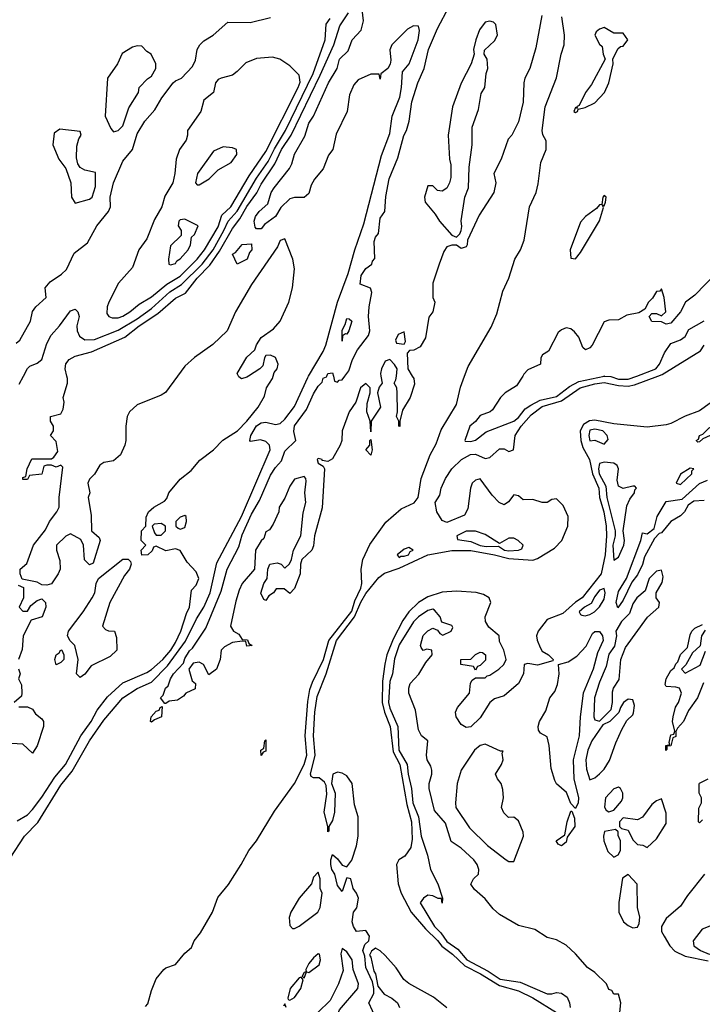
# Model space of a CAD drawing. Header units: inches. Extents: x 2348341 to 2479810, y 460419 to 613669.
# Tile 573 of 656: x 2443137 to 2446002, y 557364 to 561495. Entities that reach past the tile are written whole.
import ezdxf

# ---------------------------------------------------------------- set-up
doc = ezdxf.new("R2010")
doc.units = ezdxf.units.IN
doc.header["$MEASUREMENT"] = 0
doc.layers.add('C4545', color=7, linetype='Continuous')
doc.layers.add('C4546', color=7, linetype='Continuous')

msp = doc.modelspace()

# ---------------------------------------------------------------- linework, layer by layer
at = {"layer": 'C4545', "color": 2}
for points, elevation in [([(2443035.5, 557884.4), (2443157.4, 558070), (2443212.9, 558127.1), (2443310, 558283.7), (2443357.5, 558342.6), (2443429.8, 558470), (2443490, 558555.8), (2443570, 558650.3), (2443630, 558689), (2443690, 558716.1), (2443756.4, 558783.6), (2443832.2, 558887.8), (2443878.2, 558981.9), (2443910, 559030.4), (2443936.5, 559090), (2443964.4, 559215.6), (2444068, 559410), (2444187.8, 559690), (2444185.1, 559710), (2444170, 559725.1), (2444148, 559732), (2444104.7, 559724.7), (2444102, 559730), (2444107, 559750), (2444130, 559790.4), (2444150, 559803.8), (2444170, 559806), (2444210, 559797), (2444230, 559801.3), (2444250, 559819.5), (2444290, 559872.7), (2444345.7, 559994.3), (2444349, 560000)], 22), ([(2443126, 558134), (2443170, 558158.8), (2443190, 558180.7), (2443230, 558233.4), (2443283.5, 558316.5), (2443329.6, 558370), (2443393.7, 558490), (2443436.3, 558550), (2443461.6, 558598.4), (2443505.7, 558654.3), (2443570, 558713), (2443670, 558755.8), (2443690, 558768.9), (2443737.2, 558810), (2443770.8, 558850), (2443790, 558882.4), (2443813.3, 558930), (2443836.2, 559003.8), (2443849.4, 559030), (2443858, 559102), (2443878, 559122), (2443888.7, 559150), (2443878, 559178), (2443839.5, 559219.5), (2443810, 559268.7), (2443790, 559275.3), (2443750, 559266), (2443710, 559286), (2443698, 559282), (2443692.7, 559267.3), (2443674, 559250), (2443648.7, 559248.7), (2443646, 559270), (2443666, 559290), (2443646, 559310), (2443648, 559350), (2443666, 559370), (2443668, 559408), (2443677.2, 559430), (2443699, 559450), (2443744.7, 559475.3), (2443754, 559486), (2443762, 559510), (2443810, 559566.8), (2443855.8, 559604.2), (2443893, 559647), (2443950, 559690.5), (2443988.8, 559731.2), (2444051.3, 559770), (2444089.7, 559810), (2444137, 559870), (2444164.1, 559915.9), (2444173.2, 559950), (2444197.2, 559990), (2444200.4, 560000)], 26), ([(2443134.6, 559965.4), (2443153.2, 560000)], 30), ([(2443799.1, 560000), (2443748.4, 559931.6), (2443730, 559919.3), (2443630, 559879.3), (2443597.3, 559850), (2443588.4, 559830), (2443581.6, 559790), (2443582, 559730), (2443578, 559710), (2443559.3, 559670), (2443530, 559643.7), (2443490, 559637.2), (2443473.4, 559626.6), (2443450, 559588.7), (2443430, 559568), (2443422.8, 559550), (2443430.8, 559510), (2443424.7, 559490), (2443436.8, 559416.8), (2443438, 559350), (2443470, 559322), (2443474.8, 559310), (2443444.7, 559215.3), (2443430, 559208), (2443409.3, 559229.3), (2443404, 559290), (2443394, 559314), (2443350, 559338), (2443330, 559328), (2443291.3, 559290), (2443291.3, 559270), (2443305.4, 559225.4), (2443306, 559190), (2443298.8, 559170), (2443270, 559128.7), (2443250, 559122), (2443230, 559124), (2443210, 559135.3), (2443147.3, 559147.3), (2443138, 559170), (2443138, 559190), (2443166, 559214), (2443194, 559290), (2443245.1, 559354.9), (2443262, 559390), (2443293.2, 559430), (2443302.7, 559450), (2443302.9, 559490), (2443318, 559618), (2443310, 559626), (2443290, 559618), (2443270, 559626), (2443250, 559626), (2443238, 559622), (2443230, 559588), (2443178, 559582), (2443170, 559566), (2443150, 559566), (2443150, 559574), (2443162, 559578), (2443168, 559610), (2443187.3, 559652.7), (2443270, 559652), (2443280.4, 559659.6), (2443296.4, 559683.6), (2443290, 559726), (2443266, 559750), (2443278, 559770), (2443278, 559790), (2443266, 559810), (2443266, 559830), (2443310, 559842), (2443319.3, 559860.7), (2443322.7, 559890), (2443319.3, 559910), (2443337, 559970), (2443337, 559990), (2443334.5, 560000)], 26), ([(2443664.8, 557355.2), (2443674, 557366), (2443690, 557422), (2443710, 557470.7), (2443741.2, 557510), (2443750, 557517.3), (2443790, 557531), (2443830, 557578), (2443858, 557602), (2443869.5, 557630.5), (2443896, 557664), (2443946, 557750), (2443968.5, 557811.5), (2444012.9, 557867.1), (2444066.9, 557950), (2444098.9, 558010), (2444130, 558050.4), (2444206, 558174), (2444290, 558290.4), (2444330.5, 558369.5), (2444341.4, 558410), (2444334.4, 558490), (2444346.1, 558633.9), (2444354.9, 558685.1), (2444365.1, 558714.9), (2444412.3, 558810), (2444434.8, 558890), (2444530, 559013.7), (2444542.7, 559057.3), (2444568.3, 559110), (2444572.8, 559130), (2444569.6, 559190.3), (2444577, 559230), (2444606.3, 559293.7), (2444672.7, 559387.3), (2444737.7, 559442.3), (2444792.4, 559467.6), (2444809.2, 559490), (2444822, 559570), (2444859.5, 559670), (2444884.2, 559715.8), (2444905.6, 559774.4), (2444970, 559881), (2444986.2, 559953.8), (2445003.8, 560000)], 18), ([(2444652.6, 560000), (2444658, 559970), (2444646, 559954), (2444638, 559930), (2444651.3, 559870), (2444612, 559810), (2444610, 559766), (2444608, 559810), (2444594, 559850), (2444594.6, 559885.4), (2444608, 559930), (2444608, 559950), (2444590, 559968), (2444566.8, 559950), (2444546.8, 559890), (2444519.1, 559850), (2444490.7, 559770), (2444488.2, 559730), (2444482.4, 559710), (2444450, 559653.2), (2444430, 559642), (2444406, 559646), (2444406, 559650), (2444390, 559654), (2444384.7, 559650), (2444390, 559634), (2444410, 559622), (2444416, 559610), (2444406.8, 559446.8), (2444373.4, 559330), (2444370, 559288), (2444362.8, 559270), (2444321, 559230), (2444314.8, 559210), (2444313.4, 559170), (2444290, 559108), (2444270, 559088), (2444247.3, 559107.3), (2444212.7, 559107.3), (2444202, 559090), (2444182.8, 559077.2), (2444170, 559058), (2444162, 559062), (2444149.3, 559089.3), (2444162, 559130), (2444175.3, 559150), (2444178, 559190), (2444186, 559210), (2444216.9, 559216.9), (2444234, 559210), (2444250, 559194), (2444268.4, 559211.6), (2444278, 559230), (2444286, 559270), (2444317.2, 559330), (2444326, 559426), (2444337.2, 559470), (2444333.2, 559510), (2444339, 559559), (2444338, 559570), (2444330, 559578), (2444290, 559568), (2444270, 559538), (2444250, 559488), (2444226, 559450), (2444224.7, 559430), (2444201, 559379), (2444184.7, 559355.3), (2444170, 559346), (2444162, 559318), (2444150, 559308), (2444126, 559270), (2444122, 559190), (2444071, 559130), (2444058, 559102), (2444044, 559056), (2444022, 558950), (2444034, 558930), (2444056.9, 558916.9), (2444070, 558894), (2444092.7, 558892.7), (2444098, 558878), (2444112, 558870), (2444090, 558866), (2444086, 558886), (2444070, 558888), (2444030, 558882), (2443996, 558864), (2443982, 558850), (2443978, 558810), (2443962, 558770), (2443930, 558746), (2443908, 558790), (2443890, 558799), (2443864.9, 558795.1), (2443846, 558770), (2443861, 558721), (2443874, 558710), (2443872.7, 558687.3), (2443834, 558670), (2443823.6, 558656.4), (2443799.6, 558640.4), (2443764.7, 558635.3), (2443750, 558626), (2443746, 558626), (2443728, 558650), (2443739, 558661), (2443749.3, 558690), (2443760.2, 558699.8), (2443769.6, 558730), (2443782, 558750), (2443824.8, 558795.2), (2443830, 558814.8), (2443850, 558846.8), (2443862, 558858), (2443917.6, 558942.4), (2443982.8, 559097.2), (2444007.8, 559190), (2444056.3, 559283.7), (2444070, 559334), (2444110, 559420.7), (2444142.5, 559477.5), (2444190, 559584), (2444210, 559616.3), (2444236.2, 559643.8), (2444250, 559684.7), (2444295.3, 559730), (2444286.8, 559766.8), (2444290, 559790.7), (2444340.7, 559859.3), (2444370, 559924.7), (2444390, 559958), (2444406, 559974), (2444410, 559990.8), (2444424, 559996), (2444425.6, 560000)], 18), ([(2444097.4, 560000), (2444090, 559995.3), (2444068, 559988), (2444056.4, 559996.4), (2444054.4, 560000)], 26), ([(2444647.8, 557270), (2444602, 557370), (2444622.7, 557410), (2444623.7, 557430), (2444618, 557458), (2444590, 557518), (2444585.8, 557565.8), (2444577.2, 557590), (2444585.6, 557614.4), (2444602, 557630), (2444605.2, 557650), (2444590, 557673.2), (2444550, 557669.3), (2444537.2, 557690), (2444532.7, 557710), (2444538, 557750), (2444551.9, 557768.1), (2444558.7, 557810), (2444550.6, 557830.6), (2444536.3, 557850), (2444526, 557890), (2444510, 557895.3), (2444507.7, 557892.3), (2444490, 557838), (2444470, 557862), (2444459.6, 557910), (2444447.2, 557930), (2444442.6, 557950), (2444443, 557970), (2444450, 557992), (2444470, 557974.9), (2444490, 557947.3), (2444510, 557940.7), (2444530.6, 557969.4), (2444550.6, 558029.4), (2444557.4, 558070), (2444557.8, 558150), (2444541.6, 558201.6), (2444532.4, 558290), (2444510, 558322), (2444490, 558334), (2444470, 558338), (2444450.8, 558329.2), (2444444.7, 558290), (2444460.7, 558250), (2444457.6, 558170), (2444450, 558135.3), (2444434, 558110), (2444434, 558090), (2444430, 558088), (2444429.5, 558110), (2444415.1, 558170), (2444425.4, 558245.4), (2444422.7, 558282.7), (2444415.5, 558295.5), (2444394.2, 558314.2), (2444370, 558314), (2444360.2, 558320.2), (2444357.2, 558330), (2444377.2, 558410), (2444369.8, 558490), (2444375.4, 558590), (2444384.6, 558655.4), (2444422.9, 558750), (2444466.2, 558890), (2444541.9, 558990), (2444568.1, 559051.9), (2444590, 559087.7), (2444644.7, 559155.3), (2444667.2, 559172.8), (2444730, 559193.2), (2444850, 559249.2), (2444950, 559268.5), (2445030, 559267.7), (2445130.1, 559250.1), (2445190, 559234.4), (2445290, 559227.7), (2445310, 559234.3), (2445381.6, 559278.4), (2445411.8, 559310), (2445437.2, 559370), (2445438.8, 559410), (2445417.5, 559457.4), (2445390, 559484.2), (2445370, 559481.6), (2445350, 559469.6), (2445330, 559469.6), (2445290, 559482), (2445250, 559481.2), (2445230, 559497.2), (2445210, 559501.2), (2445187.9, 559472.1), (2445170, 559459), (2445149.6, 559469.6), (2445119.7, 559499.7), (2445070, 559569.3), (2445050, 559563.7), (2445036.3, 559550), (2445028.5, 559530), (2445017.3, 559442.7), (2445003.6, 559416.4), (2444930, 559386), (2444910, 559394.5), (2444888, 559430), (2444880.7, 559470), (2444899.6, 559500.4), (2444906, 559530), (2444924.2, 559570), (2444951, 559610), (2444991.2, 559650), (2445029.1, 559670.9), (2445050, 559672.7), (2445090, 559653.4), (2445110, 559658), (2445150, 559694), (2445170, 559694.8), (2445190, 559683), (2445208.7, 559690), (2445216, 559750), (2445241.8, 559790), (2445283, 559837), (2445330, 559871.6), (2445410, 559896.6), (2445489.5, 559950.5), (2445550, 559967.4), (2445590, 559973.3), (2445650, 559960.4), (2445690, 559957), (2445717.2, 559962.8), (2445815.6, 560000)], 14), ([(2444453.1, 560000), (2444458, 559978), (2444470, 559974), (2444478, 559982), (2444490, 559984.7), (2444501.1, 560000)], 18), ([(2444784.6, 560000), (2444790.8, 559990), (2444793.7, 559966.3), (2444776, 559910), (2444743.6, 559856.4), (2444732, 559810), (2444731.6, 559788.4), (2444728, 559790), (2444728, 559810), (2444718, 559830), (2444722, 559850), (2444721.2, 559930), (2444719, 559950), (2444708.7, 559970), (2444716, 559984), (2444717.8, 560000)], 18), ([(2445247.7, 560000), (2445221.3, 559958.7), (2445174.8, 559930), (2445154, 559910), (2445121.4, 559858.6), (2445110.7, 559849.3), (2445070, 559834), (2445050, 559808.7), (2445026, 559790), (2445004.7, 559730), (2445006.4, 559726.4), (2445030, 559724.9), (2445050, 559730.8), (2445094.3, 559765.7), (2445210, 559810.5), (2445230, 559825.7), (2445258.2, 559861.8), (2445281.8, 559878.2), (2445320.7, 559899.3), (2445390, 559914.2), (2445444, 559956), (2445483.3, 559976.7), (2445589.3, 560000)], 18), ([(2445591.6, 560000), (2445617.4, 559997.4), (2445650, 559986.8), (2445690, 559986.3), (2445726.7, 560000)], 18), ([(2446068.9, 559911.1), (2445990, 559854.2), (2445930, 559832.2), (2445870, 559800.7), (2445850, 559795.9), (2445770, 559785.1), (2445630, 559799.4), (2445550, 559814.6), (2445528.2, 559811.8), (2445502.7, 559797.3), (2445489.3, 559770), (2445491.7, 559730), (2445500.4, 559700.4), (2445527.6, 559650), (2445540.5, 559590), (2445566.7, 559530), (2445570.8, 559490), (2445588.8, 559430), (2445598.4, 559370), (2445600.1, 559330), (2445593.6, 559250), (2445576.9, 559170), (2445497.3, 559070), (2445468.8, 559051.2), (2445416.3, 559003.7), (2445350, 558978.7), (2445312.4, 558930), (2445306.4, 558910), (2445308.3, 558891.7), (2445320.7, 558860.7), (2445330, 558846), (2445356, 558830), (2445376, 558810), (2445374.8, 558805.2), (2445310, 558787), (2445270, 558794), (2445254, 558790), (2445251, 558750), (2445230.6, 558710), (2445170, 558658), (2445130, 558645.2), (2445110.4, 558629.6), (2445070, 558566), (2445030, 558528), (2445010, 558526), (2444990, 558538), (2444969, 558570), (2444965.2, 558590), (2444974, 558610), (2445024, 558670), (2445028.9, 558711.1), (2445036.4, 558723.6), (2445050, 558734), (2445090, 558734), (2445098, 558742), (2445110, 558744.7), (2445148, 558770), (2445168, 558790), (2445178, 558810), (2445169, 558850), (2445150, 558886), (2445149, 558910), (2445106.3, 558946.3), (2445091.5, 558970), (2445089.6, 558990), (2445113.5, 559050), (2445107.6, 559070), (2445083.6, 559083.6), (2445052.3, 559092.3), (2444970, 559097.4), (2444910, 559093.6), (2444850, 559073.6), (2444810, 559049.8), (2444769.5, 559010.5), (2444745.1, 558974.9), (2444704.2, 558895.8), (2444678.2, 558830), (2444669.4, 558790.6), (2444660.1, 558719.9), (2444657.5, 558630), (2444667.7, 558590), (2444691.6, 558530), (2444703.9, 558423.9), (2444732.3, 558370), (2444762.2, 558202.2), (2444781, 558130), (2444783.6, 558056.4), (2444778, 558022), (2444753.8, 557986.2), (2444727.3, 557970), (2444718, 557950), (2444725.5, 557870), (2444737.6, 557830), (2444779.1, 557750), (2444840, 557680), (2444890, 557632.2), (2444907.9, 557607.9), (2444953.7, 557573.7), (2445005.3, 557525.3), (2445071.4, 557491.4), (2445150, 557443), (2445230, 557420.2), (2445290.7, 557390.7), (2445390, 557329)], 14), ([(2446010, 559478), (2445965.5, 559474.5), (2445941.8, 559458.2), (2445926.7, 559430), (2445910, 559413.3), (2445870.2, 559389.8), (2445830, 559342), (2445820.9, 559339.1), (2445801.6, 559318.4), (2445759, 559241), (2445750, 559209.2), (2445730, 559166), (2445705.5, 559134.5), (2445670, 559059.3), (2445647.7, 559027.7), (2445640.7, 559050), (2445650, 559096), (2445682.9, 559150), (2445743.7, 559310), (2445750, 559342), (2445770, 559338), (2445799.3, 559360.7), (2445812.7, 559410), (2445850, 559474), (2445917.2, 559482.7), (2445990, 559548.7), (2446023.1, 559563.1)], 14), ([(2443130, 559122), (2443152.7, 559112.7), (2443152, 559070), (2443134, 559030), (2443150, 559014), (2443170, 559014), (2443183.1, 559036.9), (2443210, 559058), (2443230, 559064.7), (2443244.7, 559050), (2443246, 559030), (2443231.3, 558990), (2443184.7, 558975.3), (2443151, 558910), (2443147.3, 558852.7), (2443131, 558810)], 26), ([(2445655.3, 557330), (2445659, 557370), (2445650, 557406), (2445630, 557406), (2445622, 557422), (2445610, 557426), (2445599, 557450), (2445550, 557498), (2445519.1, 557519.1), (2445470, 557575.1), (2445430, 557612), (2445390, 557635.1), (2445350, 557643.7), (2445298.4, 557678.4), (2445230, 557694.5), (2445150, 557740.9), (2445124.2, 557764.2), (2445090, 557806.6), (2445045.2, 557845.2), (2445030, 557868), (2445042, 557890), (2445062.7, 557910), (2445064.2, 557930), (2445056.9, 557950), (2445042.4, 557970), (2444990, 558019.5), (2444947.2, 558047.2), (2444924.1, 558124.1), (2444877.1, 558177.1), (2444855.8, 558270), (2444855.1, 558290), (2444866.6, 558330), (2444866.3, 558346.3), (2444862.7, 558362.7), (2444846.6, 558390), (2444843.7, 558410), (2444849.2, 558469.2), (2444823.7, 558490), (2444810, 558515.3), (2444797.5, 558597.5), (2444769.4, 558669.4), (2444769.4, 558690), (2444776, 558710), (2444811.2, 558748.8), (2444841.5, 558798.5), (2444868, 558830), (2444866, 558850), (2444846, 558854), (2444830, 558848), (2444821.2, 558861.2), (2444819, 558870), (2444830, 558911.3), (2444849.4, 558930.6), (2444870, 558942), (2444890, 558934), (2444899.6, 558919.6), (2444912.7, 558912.7), (2444948, 558930), (2444954.6, 558945.4), (2444950, 558954), (2444908, 558968), (2444902, 558990), (2444878, 559018), (2444870, 559022), (2444850, 559016), (2444811, 558990), (2444790, 558969.2), (2444730, 558872), (2444710, 558814), (2444700.9, 558750), (2444690, 558719), (2444684.6, 558630), (2444690, 558606), (2444723.5, 558530), (2444727.6, 558430), (2444762.7, 558370), (2444766.9, 558330), (2444781.4, 558270), (2444786.3, 558210), (2444810.3, 558150.2), (2444822.2, 558070), (2444848.9, 557990), (2444861.3, 557930), (2444892.2, 557870), (2444911.1, 557808.9), (2444910, 557788.7), (2444907.3, 557807.3), (2444892.7, 557807.3), (2444870, 557819), (2444850, 557822), (2444831, 557809), (2444818, 557790), (2444877.4, 557690), (2444904, 557664), (2444930, 557627.9), (2444975.3, 557595.3), (2445012.9, 557550), (2445103.3, 557503.4), (2445153, 557470), (2445237.4, 557457.4), (2445350, 557408.2), (2445370, 557407.3), (2445390, 557413.4), (2445410, 557410.6), (2445434.4, 557394.4), (2445444.9, 557370), (2445447.7, 557350)], 18), ([(2446006.8, 558713.2), (2445982, 558650), (2445943.8, 558596.2), (2445922.8, 558550), (2445896.9, 558523.1), (2445890.9, 558509.1), (2445890, 558488), (2445878, 558482), (2445870, 558448.7), (2445852.7, 558447.3), (2445852.7, 558432.7), (2445848.7, 558428.7), (2445849.2, 558450), (2445866, 558454), (2445862, 558462), (2445870, 558494), (2445882, 558498), (2445886, 558510), (2445877.2, 558550), (2445879.3, 558570), (2445889.6, 558610.4), (2445901.2, 558630), (2445914, 558670), (2445906, 558690), (2445890, 558695.3), (2445850, 558698), (2445846, 558706), (2445849.4, 558729.4), (2445870, 558764.7), (2445884, 558776), (2445890, 558792), (2445899, 558801), (2445910, 558831), (2445939, 558861), (2445950, 558914), (2445958, 558930), (2445970, 558942), (2446002, 558958)], 14), ([(2446014, 558934), (2445998, 558910), (2445992, 558868), (2445961, 558839), (2445932, 558788), (2445914, 558770), (2445930, 558754), (2445992.9, 558787.1), (2446014.6, 558845.4)], 14), ([(2443131.6, 558771.6), (2443138, 558750), (2443132, 558730), (2443144.7, 558704.7), (2443146, 558670), (2443143.6, 558656.4), (2443114, 558630)], 26), ([(2443132.7, 558612.7), (2443170, 558612), (2443190, 558602), (2443202.8, 558582.8), (2443230, 558562), (2443236, 558550), (2443236, 558530), (2443210, 558448), (2443190, 558418), (2443150, 558455.3), (2443102, 558458)], 26), ([(2446002, 558138), (2445990, 558126), (2445986, 558130), (2445987.3, 558187.3), (2445998, 558210), (2445998, 558230), (2445988.7, 558250), (2445989.1, 558289.1), (2445990, 558292), (2446026, 558310)], 14), ([(2446010.3, 557909.7), (2445939, 557821), (2445910, 557775.1), (2445850, 557724), (2445831, 557690), (2445831, 557670), (2445841, 557650), (2445864.9, 557610), (2445886.9, 557586.9), (2445930, 557566.2), (2446026.9, 557546.9)], 18), ([(2444930, 557349.6), (2444873.4, 557393.4), (2444770, 557450.8), (2444748.7, 557468.7), (2444716.7, 557516.7), (2444670, 557568.2), (2444650, 557587.8), (2444630, 557599.3), (2444613.2, 557586.8), (2444604.7, 557570), (2444610, 557562), (2444623, 557503), (2444630, 557491.3), (2444639.8, 557439.8), (2444666.6, 557406.6), (2444698.8, 557390), (2444722, 557370), (2444730.5, 557350)], 14), ([(2444255.3, 557350), (2444250, 557366), (2444243.6, 557356.4)], 18)]:
    msp.add_lwpolyline(points, dxfattribs=dict(at, elevation=elevation))
for points, elevation in [([(2445550, 559777.4), (2445530, 559772.6), (2445525.3, 559750), (2445530, 559727.7), (2445550.8, 559730.8), (2445590, 559714), (2445606, 559734), (2445602, 559750), (2445584, 559770)], 18), ([(2445982.7, 559722.7), (2445975.3, 559730), (2445985.1, 559734.9), (2445989.8, 559750.2), (2446003.3, 559756.7), (2446030, 559783), (2446050, 559792.7), (2446062, 559790), (2446056, 559784), (2446055.5, 559770), (2446034.9, 559750), (2446004, 559736), (2445990, 559723.7)], 14), ([(2444610, 559668), (2444589.2, 559690), (2444606, 559710), (2444606, 559730), (2444610, 559734), (2444616, 559690)], 18), ([(2445590, 559638), (2445570, 559633.2), (2445565.8, 559610), (2445568.7, 559590), (2445597.4, 559537.4), (2445601.1, 559490), (2445635.5, 559350), (2445635.5, 559330), (2445626, 559290), (2445630, 559226.8), (2445650, 559240.7), (2445672.8, 559290), (2445675.1, 559310), (2445669.3, 559350), (2445684.5, 559455.5), (2445697, 559483), (2445717.2, 559510), (2445718, 559522), (2445726, 559530), (2445718, 559538), (2445710, 559538), (2445670, 559528.7), (2445650, 559538), (2445643.7, 559563.7), (2445649.4, 559610), (2445644.1, 559624.1), (2445630, 559634.5)], 18), ([(2445950, 559614), (2445910, 559588.7), (2445892, 559550), (2445910, 559545.5), (2445957.2, 559590), (2445958, 559602), (2445966, 559610)], 18), ([(2443830, 559415.3), (2443810, 559408), (2443792, 559390), (2443792, 559370), (2443802, 559362), (2443810, 559358), (2443830, 559364.7), (2443837.2, 559390), (2443835.3, 559410)], 26), ([(2443730, 559382), (2443701, 559379), (2443692, 559370), (2443702, 559342), (2443710, 559332), (2443730, 559332), (2443748, 559350), (2443748, 559370)], 26), ([(2445050, 559349.3), (2445010, 559348.7), (2444972, 559330), (2444974, 559314), (2445030, 559305.7), (2445070, 559289.4), (2445094.6, 559285.4), (2445146.7, 559286.7), (2445171, 559270), (2445190, 559266.5), (2445230, 559269.1), (2445244.7, 559275.3), (2445249.2, 559290), (2445229, 559310), (2445210, 559319.5), (2445190, 559319.5), (2445150, 559297.2), (2445090, 559335.1)], 18), ([(2444770, 559281.2), (2444750, 559274), (2444721, 559250), (2444730, 559238), (2444736, 559244), (2444750, 559244.9), (2444768.7, 559250), (2444775.9, 559264.1), (2444788.7, 559270)], 18), ([(2443390, 558735.3), (2443375.3, 558750), (2443382, 558810), (2443368.7, 558870), (2443349.1, 558889.1), (2443337.2, 558910), (2443341.2, 558930), (2443403.7, 559010), (2443440.7, 559070), (2443452, 559090), (2443457.2, 559130), (2443468, 559150), (2443570, 559231), (2443591.3, 559231.3), (2443602, 559222), (2443604.7, 559210), (2443598, 559190), (2443576.3, 559163.7), (2443514.9, 559050), (2443484.7, 558950), (2443496.9, 558936.9), (2443510, 558931.3), (2443534, 558930), (2443543.6, 558903.6), (2443544.7, 558850), (2443516.3, 558823.7), (2443436.3, 558783.7), (2443410, 558749)], 26), ([(2445830, 559186), (2445810, 559182), (2445778, 559150), (2445761.4, 559098.6), (2445726.7, 559070), (2445710, 559044), (2445696.7, 559003.3), (2445663.1, 558970), (2445639.3, 558930), (2445641.6, 558910), (2445633.2, 558866.8), (2445610, 558833.2), (2445598.7, 558781.3), (2445570, 558715.3), (2445549, 558650), (2445546, 558570), (2445550, 558558), (2445570, 558552), (2445619, 558601), (2445625.2, 558630), (2445624.7, 558675.3), (2445629.1, 558690.9), (2445653.2, 558726.8), (2445659, 558810), (2445678.6, 558861.4), (2445771.9, 558988.1), (2445819, 559030), (2445822, 559050), (2445808, 559070), (2445808, 559090), (2445833.6, 559133.6), (2445837.2, 559157.2)], 18), ([(2445590, 559108), (2445570, 559100.9), (2445550, 559075.1), (2445534.9, 559045.1), (2445507.7, 559030), (2445484.9, 559010), (2445490, 558998.8), (2445496.3, 558996.3), (2445510, 558993.4), (2445530, 558999.1), (2445549, 559010), (2445570, 559031), (2445590, 559064), (2445593.6, 559090)], 18), ([(2445470, 558186), (2445450, 558206), (2445432, 558252), (2445390, 558289.2), (2445383.1, 558303.1), (2445367.3, 558352.7), (2445359.3, 558450), (2445350, 558486), (2445322, 558502), (2445314, 558514), (2445313.2, 558530), (2445318, 558550), (2445344.5, 558595.5), (2445362, 558650), (2445383, 558677), (2445394.2, 558705.8), (2445401.3, 558750), (2445398, 558790), (2445438.7, 558801.3), (2445474.9, 558825.1), (2445513.7, 558866.3), (2445540.8, 558919.2), (2445550, 558927.7), (2445570, 558928), (2445583.1, 558910), (2445585.3, 558890), (2445561.8, 558838.2), (2445543.1, 558770), (2445501.3, 558670), (2445488.4, 558570), (2445484.9, 558490), (2445459.5, 558390), (2445462.4, 558310), (2445482, 558230), (2445481, 558210)], 14), ([(2443290, 558788.7), (2443284, 558810), (2443289.3, 558830), (2443302, 558838), (2443310, 558851), (2443314, 558850), (2443322, 558830), (2443322, 558810), (2443310, 558798)], 26), ([(2445050, 558766), (2445042, 558782), (2444988, 558790), (2444988, 558810), (2445030, 558812), (2445050, 558831.3), (2445070, 558842), (2445079.6, 558839.6), (2445092, 558830), (2445091.6, 558808.4), (2445070, 558786), (2445058, 558782)], 14), ([(2443690, 558548), (2443686, 558550), (2443688, 558570), (2443710, 558594), (2443722, 558598), (2443726, 558610), (2443734, 558614), (2443732, 558570), (2443702, 558558)], 18), ([(2445690, 558644), (2445671.3, 558630), (2445658, 558610), (2445651.3, 558588.7), (2445614, 558550), (2445583.6, 558536.4), (2445538, 558470), (2445521.1, 558430), (2445512.4, 558390), (2445514.9, 558350), (2445530, 558306), (2445550, 558314), (2445570, 558330.6), (2445590, 558350.7), (2445612.7, 558387.3), (2445638.4, 558461.6), (2445663.7, 558516.3), (2445684.7, 558555.3), (2445710, 558578), (2445713.4, 558586.6), (2445717, 558617), (2445710, 558642)], 18), ([(2444150, 558408), (2444148.7, 558430), (2444162, 558438), (2444166, 558470), (2444170, 558474), (2444170, 558426), (2444158, 558422)], 18), ([(2445090, 558456), (2445070, 558449.5), (2445044.9, 558430), (2444990, 558346), (2444972.4, 558290), (2444965.3, 558210), (2444967.8, 558190), (2445025.1, 558105.1), (2445099.5, 558030), (2445179.1, 557970), (2445190, 557963.7), (2445210, 557963.8), (2445251.8, 558070), (2445250, 558086), (2445230, 558134), (2445210, 558149), (2445187.6, 558147.6), (2445168, 558168), (2445159.5, 558190), (2445167, 558230), (2445164.8, 558264.8), (2445157.2, 558290), (2445142, 558310), (2445134, 558330), (2445159.3, 558370), (2445165.2, 558390), (2445162, 558418), (2445166, 558426), (2445154, 558426)], 18), ([(2445650, 558275.3), (2445630, 558268.7), (2445594.8, 558230), (2445591.1, 558191.1), (2445598, 558178), (2445610, 558171.3), (2445630, 558178), (2445663.1, 558216.9), (2445668.7, 558230), (2445668, 558250), (2445658, 558270)], 18), ([(2445830, 558226), (2445810, 558218), (2445790, 558202), (2445750, 558148.7), (2445730, 558138), (2445670, 558146), (2445654, 558130), (2445654, 558110), (2445662, 558102), (2445690, 558094), (2445710, 558054), (2445730, 558034), (2445751.6, 558031.6), (2445770, 558022), (2445810, 558058), (2445850, 558122), (2445850, 558166)], 18), ([(2445410, 558029.4), (2445396.4, 558036.4), (2445388, 558050), (2445424.7, 558075.3), (2445434, 558130), (2445450, 558174), (2445454, 558174), (2445464.7, 558144.7), (2445466, 558110), (2445434.8, 558065.2), (2445430, 558044)], 14), ([(2445638, 558098), (2445591.3, 558088.7), (2445587.3, 558070), (2445587.7, 558050), (2445605.8, 558005.8), (2445630, 557982), (2445648.4, 557991.6), (2445658, 558010), (2445658, 558050), (2445648, 558072), (2445648, 558088)], 18), ([(2446387.3, 557972.7), (2446347.9, 557932.1), (2446231, 557850), (2446190, 557809.2), (2446144.9, 557775.1), (2446106.8, 557730), (2446072.1, 557707.9), (2446000.5, 557679.5), (2445962.8, 557630), (2445966, 557610), (2445994, 557590), (2446030, 557574.5), (2446110, 557583), (2446190, 557574), (2446250, 557588.8), (2446269.3, 557590.7), (2446295.5, 557604.5), (2446329, 557650), (2446345.2, 557690), (2446352.7, 557750), (2446362.5, 557777.5), (2446434, 557890), (2446434, 557930), (2446406, 557970)], 22), ([(2444390, 557918), (2444370, 557898), (2444362, 557870), (2444310, 557809), (2444274, 557750), (2444267.7, 557727.7), (2444270, 557694), (2444282, 557682), (2444290, 557682), (2444310, 557691.3), (2444388, 557750), (2444398, 557770), (2444406, 557830), (2444398, 557850), (2444397.2, 557890)], 18), ([(2445690, 557908), (2445667.3, 557892.7), (2445650.8, 557790.8), (2445651.3, 557750), (2445670.8, 557710), (2445690, 557694), (2445710, 557685.5), (2445730, 557687.3), (2445736.6, 557703.4), (2445739.3, 557730), (2445729.2, 557770), (2445728.7, 557868.7)], 18), ([(2444390, 557575.3), (2444370, 557559), (2444350, 557535.3), (2444338, 557510), (2444339.6, 557500.4), (2444330, 557498), (2444322, 557482), (2444330, 557474), (2444340.4, 557499.6), (2444350, 557498), (2444393.2, 557530), (2444399, 557550), (2444394.6, 557574.6)], 18), ([(2444490, 557598), (2444484.5, 557575.5), (2444493.7, 557506.3), (2444474.9, 557450), (2444439.9, 557380.1), (2444387.7, 557330), (2444342.8, 557250), (2444341, 557230), (2444350, 557212), (2444370, 557211.3), (2444390, 557218.8), (2444430, 557245.5), (2444450, 557267.7), (2444479.1, 557340.9), (2444555.6, 557430), (2444558.7, 557450), (2444535.6, 557510), (2444532.4, 557550), (2444510, 557584)], 18), ([(2444318, 557478), (2444310, 557475.3), (2444271.3, 557430), (2444262, 557390), (2444263.6, 557383.6), (2444270, 557382), (2444290, 557392), (2444317.2, 557430), (2444326, 557466)], 18)]:
    msp.add_lwpolyline(points, close=True, dxfattribs=dict(at, elevation=elevation))
at = {"layer": 'C4546', "color": 2}
for points, elevation in [([(2444349, 560000), (2444410, 560102.4), (2444422, 560130), (2444471, 560310), (2444514.7, 560430), (2444542.6, 560530), (2444581.6, 560638.4), (2444655.1, 560924.9), (2444690, 561018), (2444700.5, 561090), (2444732.6, 561170), (2444739.7, 561210), (2444743.2, 561276.8), (2444771.8, 561310), (2444809.5, 561410), (2444814, 561450), (2444810, 561468), (2444790, 561469), (2444764, 561456), (2444698, 561390), (2444690.7, 561369.3), (2444694.4, 561325.6), (2444691.1, 561308.9), (2444682, 561290), (2444652, 561268), (2444650, 561246), (2444646, 561266), (2444610, 561266.6), (2444557.8, 561242.3), (2444538.9, 561221.1), (2444520.3, 561179.7), (2444510.5, 561110), (2444464.6, 561015.4), (2444450.4, 560950), (2444433.4, 560926.6), (2444410.3, 560869.7), (2444374, 560826), (2444359.8, 560800.2), (2444350, 560766), (2444331.1, 560748.9), (2444290, 560749), (2444270, 560744), (2444233.4, 560706.6), (2444210.8, 560670), (2444164, 560636), (2444150, 560618), (2444130, 560618), (2444125.2, 560625.2), (2444121.2, 560650), (2444126.6, 560670), (2444141.2, 560690), (2444178, 560722), (2444192.7, 560770), (2444204.5, 560790), (2444269.6, 560870.4), (2444279.3, 560890), (2444290, 560931.3), (2444334, 561006), (2444350, 561061), (2444369.7, 561090.3), (2444432.7, 561230), (2444469.6, 561290), (2444479.3, 561330), (2444515.6, 561364.4), (2444532.7, 561410), (2444570, 561451.3), (2444579.3, 561490), (2444572.7, 561550)], 22), ([(2444501.1, 560000), (2444517.5, 560022.5), (2444534, 560070), (2444554, 560110), (2444600.9, 560170), (2444606.6, 560190), (2444601.2, 560250), (2444604, 560290), (2444614, 560350), (2444608.7, 560368.7), (2444566, 560386), (2444570, 560422), (2444590, 560451.3), (2444615.3, 560470), (2444618, 560482), (2444627.3, 560492.7), (2444624, 560564), (2444630, 560582), (2444642, 560598), (2444650, 560662), (2444669, 560691), (2444673.6, 560753.6), (2444687, 560827), (2444723.9, 560916.1), (2444749.5, 561009.5), (2444760.7, 561030), (2444771.6, 561070), (2444782, 561150), (2444807.6, 561230), (2444834, 561290), (2444851.8, 561370), (2444890, 561458), (2444939, 561550)], 18), ([(2443122, 560138), (2443137.2, 560150), (2443182.7, 560230), (2443190, 560271.3), (2443204, 560290), (2443248, 560330), (2443244, 560370), (2443264.1, 560395.9), (2443312.5, 560427.5), (2443332.5, 560447.5), (2443365.1, 560514.9), (2443421.5, 560558.5), (2443460.9, 560630), (2443509.2, 560690), (2443517.2, 560710), (2443516, 560750), (2443530, 560811), (2443570, 560901), (2443609.6, 560950.4), (2443630, 561016), (2443662, 561070), (2443703.5, 561116.5), (2443732.9, 561167.1), (2443780.9, 561230), (2443790, 561239.1), (2443815.3, 561250), (2443861.5, 561298.5), (2443875.1, 561324.9), (2443880.9, 561370), (2443893.2, 561390), (2443910, 561406.8), (2443949.3, 561430.7), (2444010, 561484.7), (2444104, 561484), (2444190, 561504)], 34), ([(2443153.2, 560000), (2443170, 560031), (2443178.9, 560041.1), (2443210, 560053.4), (2443229.3, 560070), (2443250, 560136), (2443268.4, 560171.5), (2443303.7, 560210), (2443350, 560273.4), (2443370, 560281), (2443381, 560270), (2443386, 560250), (2443376.3, 560210), (2443378, 560190), (2443387.5, 560167.5), (2443410, 560152.4), (2443450, 560153.1), (2443550, 560192.4), (2443630, 560240.6), (2443690, 560283.5), (2443766.2, 560353.8), (2443816.3, 560383.7), (2443902, 560470), (2443948.2, 560530), (2443994.1, 560610), (2444011.7, 560650), (2444048.8, 560691.2), (2444130.6, 560830), (2444179.4, 560900.6), (2444206.2, 560953.8), (2444252.9, 561030), (2444368.7, 561270), (2444418.9, 561410), (2444423.5, 561476.5), (2444440.3, 561499.7)], 30), ([(2443334.5, 560000), (2443327, 560030), (2443330, 560051.3), (2443344, 560070), (2443370, 560084), (2443438, 560102), (2443577.3, 560162.7), (2443638, 560210), (2443717, 560263), (2443790, 560326.7), (2443831.9, 560348.1), (2443881.7, 560410), (2443935.2, 560464.8), (2443975.7, 560524.3), (2444030, 560619.5), (2444061.1, 560658.9), (2444090, 560711.7), (2444132, 560768), (2444150, 560804.9), (2444208, 560890), (2444235, 560950), (2444275.8, 561010), (2444398.3, 561261.7), (2444455.8, 561390), (2444481, 561470), (2444516.1, 561523.9)], 26), ([(2445327.7, 561512.3), (2445303.5, 561376.5), (2445277.3, 561290), (2445257.1, 561250), (2445252.7, 561230), (2445250.4, 561149.6), (2445230, 561066), (2445202, 561010), (2445186.8, 560993.2), (2445158, 560910), (2445126.8, 560850), (2445134.8, 560810), (2445126, 560770), (2445065.3, 560674.7), (2445016, 560570), (2445014.8, 560550), (2445010, 560542), (2444990, 560535.3), (2444970, 560548.7), (2444950, 560549), (2444930, 560542), (2444917.3, 560522.7), (2444897.3, 560470), (2444870.8, 560390), (2444871, 560330), (2444878.8, 560310), (2444870.7, 560270), (2444853.4, 560246.6), (2444839.8, 560160.2), (2444818, 560122), (2444791.6, 560108.4), (2444772.7, 560107.3), (2444763.6, 560096.4), (2444766, 560030), (2444784.6, 560000)], 18), ([(2445003.8, 560000), (2445019.3, 560040.7), (2445115.3, 560204.7), (2445139.1, 560260.9), (2445163.8, 560356.2), (2445189.6, 560410), (2445214.5, 560490), (2445238, 560530), (2445254.5, 560570), (2445276, 560710), (2445303.7, 560770), (2445312.9, 560807.1), (2445324.2, 560895.8), (2445346.6, 560950), (2445346.3, 560986.3), (2445332.7, 561012.7), (2445329.3, 561030), (2445341.6, 561130), (2445390, 561251.3), (2445409.3, 561350), (2445422, 561390), (2445423.7, 561430), (2445412.5, 561507.5)], 18), ([(2444054.4, 560000), (2444049, 560010), (2444090, 560078.8), (2444124, 560110), (2444130, 560131.3), (2444150, 560161), (2444202, 560198), (2444229.5, 560230.5), (2444266, 560310), (2444281.3, 560370), (2444289.6, 560450), (2444282.9, 560490), (2444250, 560575.3), (2444230, 560568.7), (2444218.4, 560541.6), (2444110, 560384.5), (2444042, 560270), (2444008, 560190), (2443947.7, 560132.3), (2443870, 560077.6), (2443830, 560041.6), (2443799.1, 560000)], 26), ([(2446058.8, 560430), (2445970, 560339.5), (2445930.4, 560309.6), (2445910, 560269.2), (2445870, 560222), (2445850, 560218), (2445830, 560228), (2445790, 560228.7), (2445778, 560250), (2445790, 560262), (2445810, 560262), (2445830, 560252), (2445848, 560270), (2445841.2, 560330), (2445830, 560366), (2445823.6, 560356.4), (2445810, 560354), (2445793.2, 560326.8), (2445776, 560310), (2445759.8, 560280.2), (2445734.8, 560265.2), (2445684.5, 560255.5), (2445650, 560235.3), (2445610, 560234), (2445590, 560228), (2445538.8, 560130), (2445530, 560119), (2445512, 560110), (2445500.2, 560120.2), (2445483.7, 560163.7), (2445465.6, 560185.6), (2445450, 560198), (2445430, 560202), (2445410, 560194), (2445397.3, 560182.7), (2445356, 560104), (2445331.6, 560088.4), (2445323.6, 560076.4), (2445322, 560050), (2445270, 560025.6), (2445252.5, 560007.5), (2445247.7, 560000)], 18), ([(2445726.7, 560000), (2445807, 560030), (2445821.3, 560050), (2445843, 560097), (2445870, 560136.3), (2445910, 560152.4), (2445930, 560166), (2445945.1, 560194.9), (2446010, 560231.6)], 18), ([(2445815.6, 560000), (2445833.3, 560006.7), (2445994, 560106), (2446009.8, 560130)], 14), ([(2444200.4, 560000), (2444205.2, 560014.8), (2444218, 560030), (2444222, 560050), (2444210, 560078), (2444190, 560088), (2444170, 560086), (2444163.6, 560076.4), (2444157.3, 560042.7), (2444144.7, 560030), (2444097.4, 560000)], 26), ([(2444717.8, 560000), (2444721.2, 560030), (2444710, 560048.7), (2444690, 560068.7), (2444670, 560062), (2444654.8, 560030), (2444650.8, 560010), (2444652.6, 560000)], 18), ([(2444425.6, 560000), (2444430, 560011.3), (2444450, 560014), (2444453.1, 560000)], 18), ([(2445589.3, 560000), (2445590, 560000.2), (2445591.6, 560000)], 18)]:
    msp.add_lwpolyline(points, dxfattribs=dict(at, elevation=elevation))
for points, elevation in [([(2445110, 561489.2), (2445090, 561485.2), (2445066.9, 561453.1), (2445050.8, 561410), (2445041, 561370), (2445044.7, 561350), (2445031.3, 561310), (2444990, 561228.7), (2444952.7, 561130), (2444934.8, 561010), (2444941, 560910), (2444946.4, 560886.4), (2444946.4, 560833.6), (2444941, 560810), (2444930, 560788), (2444910, 560775.3), (2444890, 560778), (2444870, 560798), (2444850, 560798), (2444836, 560750), (2444838, 560730), (2444879.8, 560679.8), (2444898, 560650), (2444950, 560591.3), (2444970, 560582), (2444984, 560596), (2444989.3, 560610.7), (2444992.9, 560627.1), (2444989.4, 560650.6), (2445004.5, 560750), (2445020.9, 560790), (2445023.3, 560876.7), (2445035.1, 560970), (2445036, 561044), (2445062, 561118), (2445074, 561186), (2445088.7, 561210), (2445094, 561270), (2445102, 561290), (2445099, 561330), (2445086, 561350), (2445087.3, 561367.3), (2445130, 561406), (2445142.7, 561430), (2445134.8, 561474.8), (2445125.2, 561485.2)], 18), ([(2445590, 561462), (2445570, 561455.3), (2445556, 561444), (2445551, 561430), (2445570, 561392), (2445582, 561382), (2445586, 561350), (2445594, 561330), (2445537.1, 561222.9), (2445511, 561190), (2445484.7, 561135.3), (2445474, 561130), (2445478, 561122), (2445470, 561126), (2445462, 561110), (2445470, 561106), (2445478, 561110), (2445480.4, 561119.6), (2445510, 561127.3), (2445550, 561146), (2445591.8, 561190), (2445609.2, 561230), (2445628, 561310), (2445626, 561330), (2445647.3, 561372.7), (2445658, 561382), (2445670, 561384.7), (2445688.7, 561410), (2445670, 561438), (2445630, 561438)], 18), ([(2443630, 561386), (2443610, 561379.5), (2443567, 561353), (2443546.8, 561310), (2443504.7, 561250), (2443496, 561090), (2443518.8, 561038.8), (2443530, 561024.7), (2443550, 561030.8), (2443569.2, 561050), (2443594.5, 561125.5), (2443635.3, 561190), (2443638, 561210), (2443673.2, 561246.8), (2443690, 561258), (2443708, 561290), (2443708, 561310), (2443688, 561350), (2443670, 561362), (2443650, 561384)], 38), ([(2444198, 561338), (2444130, 561332.7), (2444085.5, 561314.5), (2444050, 561277.2), (2444030, 561262.7), (2443982, 561250), (2443970, 561244), (2443958.8, 561230), (2443950.4, 561189.6), (2443910, 561158), (2443897.3, 561110), (2443841, 561030), (2443841, 561010), (2443834.8, 560990), (2443806.8, 560950), (2443793.4, 560910), (2443788.2, 560850), (2443779.5, 560810), (2443745.2, 560754.8), (2443732.7, 560710), (2443703, 560657), (2443670, 560575.3), (2443637.3, 560530), (2443610, 560455.3), (2443551.3, 560390), (2443510.8, 560310), (2443504, 560290), (2443502.5, 560262.5), (2443511.3, 560250), (2443524.4, 560244.4), (2443550, 560244.9), (2443570, 560250.5), (2443599.3, 560270), (2443638, 560302), (2443690, 560332.4), (2443754.1, 560385.9), (2443810, 560419.1), (2443882, 560490), (2443911.8, 560530), (2443970, 560626.4), (2443985.1, 560674.9), (2444023.5, 560710), (2444100.2, 560839.8), (2444170, 560942.6), (2444305.7, 561210), (2444313.5, 561233.5), (2444310, 561262), (2444270, 561302), (2444228.9, 561328.9)], 34), ([(2443304.7, 561035.3), (2443281, 561019), (2443276, 560970), (2443301, 560910), (2443330.8, 560870.8), (2443350.7, 560810.7), (2443354.8, 560750), (2443370, 560726), (2443430, 560741.6), (2443440.9, 560750), (2443454.8, 560794.8), (2443454.6, 560854.6), (2443410, 560864), (2443390, 560875.3), (2443381.2, 560890), (2443375.5, 560915.5), (2443376, 560964), (2443385.2, 560994.8), (2443395.3, 561010), (2443390, 561026)], 38), ([(2443990, 560961.2), (2443950, 560944), (2443882.8, 560850), (2443874, 560810), (2443882, 560802), (2443890, 560802), (2443932.5, 560827.5), (2443970, 560864.7), (2444024.7, 560895.3), (2444048, 560930), (2444046, 560950), (2444030, 560958)], 38), ([(2445590, 560758), (2445584.7, 560750), (2445579.6, 560720.4), (2445570, 560718), (2445557.3, 560702.7), (2445512, 560670), (2445490, 560646), (2445447.3, 560530), (2445450, 560494), (2445470, 560492), (2445490, 560518), (2445570, 560651.3), (2445587.3, 560707.3), (2445582, 560718), (2445590, 560714), (2445595.3, 560730), (2445598, 560750)], 18), ([(2443830, 560658), (2443810, 560655.3), (2443804.7, 560650), (2443802, 560630), (2443814, 560610), (2443814, 560590), (2443770, 560546), (2443761, 560490), (2443762, 560470), (2443770, 560466), (2443790, 560472), (2443796.5, 560483.5), (2443810, 560491.3), (2443844, 560530), (2443853.2, 560550), (2443858, 560582), (2443870, 560594), (2443886, 560630)], 38), ([(2444050, 560468.7), (2444030, 560511.3), (2444042, 560518), (2444070, 560552), (2444110, 560554), (2444110.8, 560530), (2444101, 560519), (2444090.8, 560490)], 22), ([(2444510, 560175.3), (2444503.6, 560176.4), (2444492, 560168), (2444490, 560146), (2444490, 560192), (2444503.2, 560216.8), (2444510, 560242), (2444519.6, 560239.6), (2444530.9, 560230.9), (2444518.8, 560190)], 18), ([(2444750, 560186), (2444725.4, 560174.6), (2444714, 560150), (2444718, 560138), (2444750, 560134), (2444755.3, 560144.7)], 18)]:
    msp.add_lwpolyline(points, close=True, dxfattribs=dict(at, elevation=elevation))

doc.saveas('drawing.dxf')
